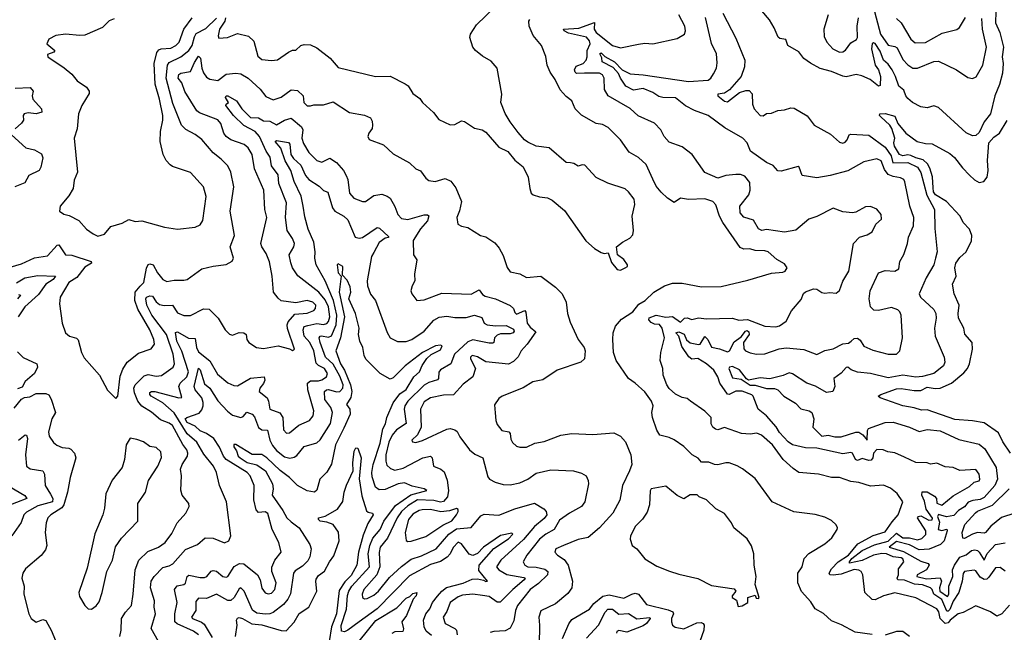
# Model space of a CAD drawing. Extents: x 1245432 to 1420865, y 606325 to 671314.
# Tile 304 of 382: x 1385103 to 1391170, y 637741 to 641514. Entities that reach past the tile are written whole.
import ezdxf

# ---------------------------------------------------------------- set-up
doc = ezdxf.new("R2010")
doc.units = 0

msp = doc.modelspace()

# ---------------------------------------------------------------- linework, layer by layer
at = {"layer": '0CON20XD'}
for points in [[(1386370.8, 641525), (1386367.3, 641505), (1386334.8, 641455.2), (1386325.5, 641415.5), (1386330.6, 641400.6), (1386384.5, 641404.5), (1386445, 641428.9), (1386512.7, 641412.7), (1386545, 641382.5), (1386570.4, 641290.4), (1386595, 641268.6), (1386655, 641262.5), (1386692.4, 641267.6), (1386758.8, 641315), (1386785, 641326), (1386803.6, 641326.4), (1386836.1, 641356.1), (1386855, 641362), (1386895, 641358.6), (1386935, 641340.6), (1387017, 641277), (1387065, 641220), (1387294.6, 641164.6), (1387386.4, 641166.4), (1387479.3, 641119.3), (1387496.5, 641106.5), (1387525, 641058.8), (1387569.4, 641029.4), (1387585, 641004), (1387652.5, 640942.5), (1387685, 640898.8), (1387755, 640866), (1387785, 640868.8), (1387825, 640890.8), (1387843.1, 640886.9), (1387905, 640845.8), (1387952.5, 640835), (1387975, 640822), (1388055, 640730), (1388111.7, 640701.7), (1388155, 640650), (1388205, 640607.5), (1388236.7, 640545), (1388246.4, 640473.6), (1388253.8, 640445), (1388267.5, 640435), (1388305, 640423.3), (1388355, 640417.5), (1388385, 640402.5), (1388459.7, 640339.7), (1388591.7, 640151.7), (1388645, 640104), (1388685, 640080), (1388705, 640073.3), (1388728.3, 640078.3), (1388749.3, 640019.3), (1388785, 639976), (1388805, 639972.5), (1388833.3, 639985), (1388847.5, 639995), (1388847.5, 640005), (1388826.4, 640036.4), (1388787.5, 640065), (1388780, 640115), (1388816.7, 640145), (1388861.7, 640168.3), (1388880.5, 640189.5), (1388885.3, 640215), (1388876.6, 640305), (1388893.8, 640375), (1388888.7, 640408.7), (1388855, 640454.2), (1388832.9, 640472.9), (1388727.2, 640507.2), (1388655, 640542.5), (1388585, 640617.5), (1388569.3, 640620.7), (1388545, 640611.2), (1388518.1, 640628.1), (1388497.3, 640632.7), (1388470, 640635), (1388365, 640726), (1388285.8, 640735.8), (1388235, 640760), (1388214.3, 640774.3), (1388175, 640818.8), (1388124.5, 640884.5), (1388095, 640937.5), (1388068, 641005), (1388073.8, 641055), (1388045, 641216.7), (1388008.3, 641258.3), (1387955, 641289.2), (1387910.8, 641325), (1387895.8, 641345), (1387875.8, 641405), (1387880, 641425), (1387917.6, 641482.4), (1388034, 641595)], [(1391118.1, 641565), (1391116.2, 641495), (1391141.5, 641435), (1391166, 641345), (1391156, 641285), (1391162.5, 641245), (1391158.2, 641185), (1391140.7, 641115), (1391112.4, 641045), (1391085.3, 640935), (1391046, 640885), (1391015, 640818.6), (1390995, 640800.6), (1390975, 640798.6), (1390935, 640818), (1390765, 640973.8), (1390735, 640983.3), (1390695, 640972), (1390655, 640977.5), (1390605, 641003.5), (1390575, 641029.2), (1390562.5, 641045), (1390550.6, 641080.6), (1390520, 641105), (1390499.5, 641165), (1390478.3, 641205), (1390455, 641239.6), (1390424.9, 641264.9), (1390405, 641321.4), (1390375, 641368), (1390365, 641372.7), (1390355, 641366), (1390351.8, 641335), (1390374.3, 641235), (1390394, 641205), (1390406.5, 641165), (1390405, 641110), (1390395, 641104.3), (1390344.5, 641145), (1390292.4, 641167.6), (1390256.4, 641176.4), (1390195, 641163), (1390175.6, 641165.6), (1390105, 641195.2), (1390035, 641213.3), (1389975, 641246), (1389934.5, 641275), (1389905, 641315.5), (1389835.2, 641355.2), (1389823.2, 641393.2), (1389787.6, 641397.6), (1389775.7, 641405.7), (1389752.1, 641465), (1389724.2, 641514.2), (1389628.9, 641625)], [(1390363, 641595), (1390407.1, 641425), (1390455, 641357.7), (1390495, 641350), (1390510.1, 641340.1), (1390545, 641269.5), (1390576.6, 641236.6), (1390606.7, 641216.7), (1390635, 641216.7), (1390735, 641256.7), (1390765, 641259.4), (1390876, 641206), (1390945, 641159.2), (1390975, 641152), (1390997.4, 641162.6), (1391037.5, 641235), (1391060, 641345), (1391035.7, 641455), (1391031, 641521)], [(1385685, 641520), (1385655, 641508.1), (1385613, 641467), (1385505, 641419.5), (1385473.4, 641416.6), (1385385, 641426.2), (1385325, 641417.8), (1385283.3, 641395), (1385270, 641365), (1385318.8, 641325), (1385313.3, 641315), (1385275, 641300), (1385276.7, 641285), (1385377.9, 641217.9), (1385425, 641178), (1385458.1, 641138.1), (1385515, 641098), (1385530.8, 641075), (1385531.2, 641058.8), (1385485, 640985.7), (1385464.5, 640935), (1385457, 640843), (1385439.4, 640785), (1385459.5, 640575), (1385438.9, 640525), (1385431.9, 640475), (1385405, 640428.8), (1385353.3, 640365), (1385347.5, 640335), (1385375, 640316.2), (1385407.6, 640307.6), (1385468.3, 640278.3), (1385513.8, 640225), (1385555, 640194.3), (1385585, 640181.9), (1385625, 640193.1), (1385665, 640240), (1385735, 640262), (1385775, 640283.3), (1385815, 640271.2), (1385855, 640276), (1385995.8, 640235.8), (1386075, 640224.4), (1386185, 640236), (1386215, 640251.2), (1386232.5, 640277.5), (1386252.7, 640425), (1386235.6, 640485), (1386155, 640573.1), (1386045, 640609.2), (1386029.6, 640619.6), (1386005, 640646.9), (1385986.9, 640685), (1385969.4, 640765), (1385970, 640825), (1385985.3, 640895), (1385985.3, 640925), (1385965.3, 641025), (1385937.5, 641117.5), (1385932.4, 641245), (1385948.7, 641311.3), (1385960.7, 641329.3), (1385975, 641335.8), (1386035, 641339.6), (1386065, 641355.5), (1386085.5, 641375), (1386114.8, 641455.2), (1386166.5, 641525)], [(1391201.9, 637908.1), (1391155, 637855.6), (1391125, 637840), (1391085, 637866.4), (1390995, 637904.2), (1390916.6, 637863.4), (1390885, 637854.4), (1390835.6, 637815), (1390825, 637798.6), (1390805, 637795.4), (1390775.7, 637825), (1390766.8, 637866.8), (1390755, 637886.4), (1390625, 637952.2), (1390495, 637983.3), (1390425, 637965.9), (1390375, 637940.7), (1390355, 637942.5), (1390311.4, 637985), (1390298.1, 638095), (1390287.5, 638115), (1390274.6, 638124.6), (1390245, 638126.8), (1390165, 638099.6), (1390115, 638092.3), (1390094, 638095), (1390090.5, 638105), (1390105, 638130.9), (1390145.8, 638174.2), (1390210, 638215), (1390267.1, 638285), (1390362.8, 638337.2), (1390435, 638359.2), (1390478.3, 638421.7), (1390515.4, 638464.6), (1390543.8, 638545), (1390510.8, 638595), (1390467.8, 638627.8), (1390425, 638647.5), (1390345, 638640), (1390273.3, 638663.3), (1390225, 638669.4), (1390155, 638694.3), (1390105, 638695.4), (1390024.5, 638714.5), (1389905, 638725.6), (1389869.1, 638749.1), (1389806.5, 638805), (1389741.5, 638895), (1389673.1, 638955), (1389645, 638967.2), (1389605, 638961.4), (1389551.2, 638965), (1389445, 639002.7), (1389405, 638988.9), (1389391.4, 638991.4), (1389374.8, 639004.8), (1389364.2, 639024.2), (1389364.5, 639065), (1389325, 639102.5), (1389237.1, 639165), (1389215, 639180), (1389185, 639186.2), (1389145, 639208.1), (1389105, 639241.8), (1389090, 639265), (1389068.6, 639325), (1389065.6, 639365), (1389050, 639415), (1389054.5, 639465), (1389075.5, 639555), (1389062.8, 639615), (1389045.9, 639635.9), (1389015, 639639.4), (1388995, 639649.6), (1388980.1, 639665), (1388981.7, 639678.3), (1389025, 639693.9), (1389085, 639681), (1389125, 639685.2), (1389175, 639651.2), (1389200, 639675), (1389215, 639678.8), (1389245, 639667.3), (1389285, 639677.5), (1389335, 639671.6), (1389495, 639675.4), (1389535, 639662.9), (1389587, 639667), (1389695, 639625.7), (1389762.7, 639622.7), (1389785, 639628), (1389825, 639657.5), (1389858.5, 639721.5), (1389918.9, 639791.1), (1389932.9, 639827.1), (1389945, 639838.5), (1389995, 639857.3), (1390015, 639854.5), (1390045, 639834.4), (1390065, 639828.9), (1390095, 639834.4), (1390135, 639830.8), (1390154.4, 639845.6), (1390175.4, 639904.6), (1390211.1, 639965), (1390240.8, 640135), (1390277.5, 640175), (1390325, 640188.8), (1390355, 640207.5), (1390377.5, 640255), (1390413.6, 640286.4), (1390411.4, 640315), (1390385, 640347.5), (1390345, 640364.3), (1390315, 640361.4), (1390255, 640329.4), (1390235, 640325.6), (1390175, 640330), (1390115, 640354.4), (1390015, 640302.3), (1389964.7, 640285.3), (1389885, 640216.9), (1389815, 640205.7), (1389705, 640221.1), (1389676.7, 640216.7), (1389655, 640225.8), (1389625, 640279.4), (1389565, 640298.5), (1389542.2, 640325), (1389540.5, 640365), (1389595.2, 640434.8), (1389604.1, 640465), (1389601.3, 640511.3), (1389570.9, 640550.9), (1389545, 640561.8), (1389515, 640561.8), (1389455, 640555.3), (1389405, 640537.9), (1389325, 640574), (1389247.5, 640685), (1389185, 640732), (1389105, 640760.8), (1389074.4, 640795), (1389052.9, 640835), (1389015, 640876), (1388915, 640921.5), (1388865, 640968.2), (1388728.9, 641045), (1388706.8, 641085), (1388703.8, 641155), (1388693.3, 641175), (1388675, 641185.3), (1388584, 641184), (1388535, 641182.5), (1388525, 641191.2), (1388522.7, 641205), (1388531.5, 641228.5), (1388575.5, 641245), (1388592.7, 641265), (1388600.4, 641285), (1388599.5, 641325), (1388618.3, 641365), (1388614.3, 641385), (1388595, 641405.7), (1388485, 641431.4), (1388458.4, 641445), (1388454.6, 641455), (1388548.3, 641461.7), (1388645, 641497.1), (1388643, 641455), (1388654.5, 641435), (1388755, 641355.4), (1388805, 641340.4), (1388915.5, 641364.5), (1388955, 641369.5), (1389005, 641365.6), (1389155, 641398), (1389200, 641425), (1389205.7, 641445), (1389201.4, 641475), (1389165.5, 641545)], [(1390335, 638799), (1390295, 638810.7), (1390265, 638799.5), (1390252.4, 638805), (1390235, 638843.8), (1390225, 638849.2), (1390175, 638840.2), (1390015, 638874.8), (1389945, 638876.3), (1389865, 638895.6), (1389838.9, 638915), (1389785, 638972.2), (1389765, 639005.5), (1389705.6, 639075), (1389653.8, 639115), (1389622.9, 639195), (1389615, 639202.9), (1389553.8, 639226.2), (1389515, 639225.5), (1389475, 639205.5), (1389465, 639206.7), (1389417.5, 639275), (1389404.6, 639315), (1389380.5, 639355), (1389334.5, 639395), (1389281.7, 639428.3), (1389245, 639423.9), (1389227, 639437), (1389182.3, 639502.3), (1389164, 639564), (1389146.4, 639585), (1389165, 639591.7), (1389197, 639577), (1389211.9, 639541.9), (1389235, 639523.2), (1389285, 639512.7), (1389295, 639515.6), (1389325, 639563), (1389343.2, 639545), (1389365, 639496.8), (1389415, 639487.5), (1389465, 639469.3), (1389475.9, 639474.1), (1389505, 639530), (1389549.1, 639560.9), (1389575, 639595.3), (1389585, 639599.3), (1389595, 639591.5), (1389597.2, 639575), (1389563.9, 639526.1), (1389565, 639487.1), (1389575, 639475.4), (1389605, 639461.8), (1389643.9, 639453.9), (1389694.6, 639455.4), (1389783.5, 639486.5), (1389825, 639492.4), (1389935, 639482), (1390015, 639452.5), (1390065, 639477.5), (1390115, 639486.9), (1390175, 639517.8), (1390209.1, 639520.9), (1390225.9, 639535), (1390245, 639550.3), (1390265, 639552), (1390280.9, 639540.9), (1390305, 639504), (1390359.7, 639479.7), (1390455, 639453.1), (1390505, 639454.4), (1390525.7, 639475), (1390541.8, 639555), (1390534.6, 639695), (1390526.8, 639715), (1390515, 639727.5), (1390475, 639741.5), (1390395, 639723.5), (1390365.7, 639725.7), (1390345.7, 639745.7), (1390337.5, 639795), (1390344.4, 639845), (1390394, 639955), (1390435, 639969.2), (1390495, 639965.6), (1390519.4, 639980.6), (1390527.1, 640025), (1390551.1, 640068.9), (1390574.2, 640135.8), (1390579.1, 640175), (1390610.4, 640245), (1390613.6, 640295), (1390587.3, 640365), (1390557.9, 640515), (1390550, 640530), (1390530.5, 640540.5), (1390485, 640548.2), (1390455, 640561.8), (1390431, 640591), (1390410.8, 640645), (1390385, 640657.3), (1390305, 640639.5), (1390205, 640583.5), (1390097.5, 640555), (1390015, 640540.6), (1389925, 640553.8), (1389906.7, 640605), (1389899.3, 640609.3), (1389795, 640582), (1389775, 640583.3), (1389745, 640616.7), (1389705, 640634.2), (1389606, 640705), (1389585.8, 640755), (1389558.1, 640785), (1389448.5, 640848.5), (1389345, 640924.4), (1389262, 640955), (1389205, 640984.5), (1389145, 641032.2), (1389065, 641034.5), (1389041, 641041), (1389005, 641066.6), (1388945, 641090.2), (1388885, 641080.9), (1388838.8, 641105), (1388805, 641153.2), (1388792.4, 641182.4), (1388759.2, 641219.2), (1388692.7, 641255), (1388689.9, 641279.9), (1388677.1, 641305), (1388685, 641310.5), (1388707.8, 641287.8), (1388768.9, 641255), (1388815, 641205.3), (1388865, 641180.2), (1388945, 641174.7), (1389223.9, 641133.9), (1389345, 641142.2), (1389362.2, 641155), (1389378.9, 641181.1), (1389396, 641215), (1389401.2, 641248.8), (1389397.1, 641305), (1389365, 641367.5), (1389328.6, 641528.6)], [(1389435.7, 641555), (1389515, 641400.8), (1389570.8, 641265), (1389568.9, 641225), (1389547.8, 641165), (1389477.1, 641082.9), (1389445, 641061), (1389404.3, 641055), (1389404.4, 641045), (1389445, 641012.9), (1389465, 641009.3), (1389538.9, 641065), (1389577.9, 641077.9), (1389597.8, 641077.8), (1389617, 641057), (1389617.5, 640995), (1389628, 640965), (1389665, 640924), (1389685, 640921.2), (1389704.1, 640935.9), (1389735, 640939.2), (1389775, 640955.8), (1389815, 640958.6), (1389855, 640970.6), (1389875, 640968.5), (1389955, 640921.4), (1389998, 640865), (1390099.5, 640809.5), (1390155, 640759.5), (1390175, 640754.6), (1390189.6, 640760.4), (1390202.5, 640775), (1390213.8, 640805), (1390225, 640810), (1390335, 640803.5), (1390435, 640730), (1390473.6, 640675), (1390482.6, 640632.6), (1390575, 640634.2), (1390635, 640606.5), (1390655, 640573.1), (1390692.5, 640432.5), (1390740.9, 640345), (1390742.1, 640227.9), (1390755.4, 640085), (1390746.7, 640045), (1390735.5, 640005), (1390687.8, 639925), (1390645.8, 639825), (1390654, 639805), (1390735, 639728.8), (1390748, 639705), (1390749.4, 639675), (1390739.1, 639615), (1390744.6, 639565), (1390800, 639435), (1390804.4, 639405), (1390795, 639382.9), (1390735.6, 639334.4), (1390665, 639315.7), (1390625, 639311.5), (1390544.4, 639325.6), (1390455, 639307.5), (1390345, 639335.7), (1390265, 639343.2), (1390227.2, 639357.3), (1390205, 639373.1), (1390195, 639372.2), (1390165, 639336.9), (1390120, 639305), (1390125.7, 639255), (1390113.8, 639225), (1390075, 639218.2), (1390006, 639256)], [(1390084.2, 641545), (1390057.9, 641455), (1390060.5, 641410.5), (1390075.7, 641375), (1390112.5, 641335), (1390155, 641314.3), (1390175, 641315.8), (1390192.4, 641327.6), (1390225, 641372.5), (1390258.5, 641391.5), (1390266.4, 641405), (1390264.2, 641475), (1390272.3, 641525)], [(1390505, 641520.8), (1390535.5, 641495), (1390595, 641393.5), (1390621.2, 641371.2), (1390685, 641374.7), (1390788, 641432), (1390876.9, 641453.1), (1390893.1, 641466.9), (1390931.3, 641528.7)], [(1385045, 639990.8), (1385115, 640009.7), (1385195, 640046.9), (1385275, 640059.6), (1385335, 640124.5), (1385345, 640127.5), (1385385, 640066.2), (1385425, 640063.4), (1385542.5, 640025), (1385545.7, 640015), (1385505, 639989.2), (1385454.4, 639925.6), (1385405, 639895.6), (1385352.2, 639805), (1385349.2, 639765), (1385364.3, 639644.3), (1385386.2, 639585), (1385410, 639565), (1385452.5, 639552.5), (1385463, 639543), (1385484.2, 639465), (1385501.3, 639431.3), (1385594, 639325), (1385645, 639233.3), (1385695, 639180), (1385708, 639195), (1385721.3, 639318.7), (1385737.8, 639362.2), (1385764.4, 639405), (1385835, 639460), (1385913.2, 639486.8), (1385934, 639515), (1385930, 639545), (1385905.2, 639605), (1385831.3, 639731.3), (1385811.7, 639785), (1385815.2, 639835), (1385845, 639872.8), (1385867.2, 639895), (1385885.2, 639984.8), (1385895, 640006), (1385905, 640011.4), (1385925, 640003.5), (1385952.5, 639955), (1385985, 639914.5), (1386009.3, 639900.7), (1386055, 639910.9), (1386115, 639908.9), (1386135, 639914.4), (1386225, 639980), (1386295, 639996.7), (1386375, 640005.8), (1386412.2, 640027.8), (1386421.1, 640045), (1386400, 640115), (1386426.2, 640185), (1386400.4, 640335), (1386421.8, 640485), (1386404.6, 640574.6), (1386384.6, 640614.6), (1386345.2, 640655.2), (1386294.7, 640694.8), (1386225, 640775.6), (1386185, 640806.9), (1386127.6, 640837.6), (1386099.6, 640865), (1386047.1, 640997.1), (1386004.8, 641155), (1386013.8, 641235), (1386025, 641250.5), (1386095.1, 641284.9), (1386145.3, 641324.7), (1386166.1, 641355), (1386180.4, 641409.6), (1386191.2, 641428.8), (1386249.9, 641460.1), (1386315, 641523.6)], [(1390356.8, 637726.8), (1390251.2, 637741.2), (1390167.5, 637787.5), (1390105, 637810.6), (1390056.9, 637856.9), (1390004.2, 637885), (1389978.3, 637928.3), (1389921.2, 637991.2), (1389897.8, 638045), (1389898, 638105), (1389924, 638145), (1389936.7, 638195), (1389965, 638226.2), (1390064.4, 638285.6), (1390107.6, 638322.4), (1390140, 638375), (1390142.5, 638385), (1390135, 638402.5), (1390105, 638430), (1390065, 638449.2), (1390005, 638466.7), (1389873.6, 638483.6), (1389740, 638545), (1389635, 638688.6), (1389556.8, 638746.8), (1389525, 638766.9), (1389475, 638784.5), (1389455, 638785.5), (1389405, 638772.9), (1389385, 638774.6), (1389349.2, 638789.2), (1389305, 638787.9), (1389283.7, 638813.6), (1389246.7, 638835), (1389195.6, 638885), (1389135, 638926.2), (1389105, 638941.1), (1389048, 638955), (1389029.4, 638985), (1389003.3, 639063.3), (1388999.1, 639095), (1389006.5, 639135), (1388996.7, 639165), (1388955, 639221.4), (1388896.2, 639276.2), (1388854.5, 639304.5), (1388777.5, 639415), (1388761.2, 639465), (1388757.5, 639545), (1388760.8, 639585), (1388774.3, 639625.7), (1388810.9, 639669.1), (1388882, 639715), (1388918.8, 639761.2), (1388958, 639785), (1389010, 639835), (1389075.4, 639874.6), (1389125, 639891.1), (1389185, 639891.9), (1389305, 639868.1), (1389425, 639871.2), (1389590.7, 639909.3), (1389735, 639954), (1389805, 639958.6), (1389820, 639965), (1389832, 639985), (1389815, 640011.2), (1389767.8, 640037.8), (1389714.2, 640085), (1389695, 640091.1), (1389635, 640092), (1389602.1, 640102.1), (1389565, 640100.9), (1389542, 640112), (1389435.8, 640265), (1389414.7, 640305), (1389393.1, 640373.1), (1389373.8, 640393.8), (1389325, 640410.4), (1389225, 640406.9), (1389175.5, 640414.5), (1389135, 640388), (1389095, 640414.2), (1389055, 640451.4), (1389025, 640489.4), (1389005, 640532.5), (1388962.9, 640622.9), (1388916.3, 640666.4), (1388858.7, 640698.7), (1388804.4, 640775), (1388729.5, 640849.5), (1388695, 640868.9), (1388655, 640875.7), (1388565, 640925.6), (1388525.7, 640965), (1388505, 641013.8), (1388470.3, 641040.3), (1388433.3, 641083.3), (1388403.3, 641145), (1388371.6, 641191.6), (1388353.3, 641235), (1388345, 641287.5), (1388317.5, 641355), (1388266.4, 641416.4), (1388241.4, 641475), (1388240, 641505), (1388245.7, 641515)], [(1385720, 637715), (1385727.8, 637755), (1385729.4, 637825), (1385754.1, 637865.9), (1385791.8, 637905), (1385802.2, 637975), (1385815.4, 638125), (1385837.9, 638185), (1385892.3, 638237.7), (1385957.5, 638265), (1385999.5, 638295), (1386041.2, 638348.8), (1386074.1, 638415.9), (1386126.5, 638475), (1386146.5, 638515), (1386144.4, 638535), (1386104.4, 638585), (1386095.5, 638615.5), (1386100.6, 638705), (1386093.3, 638745), (1386104.6, 638775), (1386136.1, 638825), (1386139.3, 638845), (1386133.9, 638865), (1386107.4, 638897.4), (1386045, 639014.3), (1386025, 639028.9), (1385969.9, 639049.9), (1385916.2, 639096.2), (1385855, 639132.9), (1385830.5, 639165), (1385810.8, 639215), (1385805.9, 639245), (1385814.4, 639265.6), (1385869.2, 639320.8), (1385895, 639328.8), (1385945, 639318), (1385977.8, 639322.2), (1386048.1, 639375), (1386056, 639395), (1386048.7, 639455), (1386008.3, 639575), (1385918.1, 639695), (1385886.5, 639755), (1385880.5, 639795), (1385885.3, 639805), (1385905, 639814.4), (1385921, 639811), (1385945, 639776.4), (1385965, 639760), (1385994.3, 639754.3), (1386045, 639756.8), (1386075, 639708.5), (1386115, 639691.5), (1386155, 639692.5), (1386235, 639733.1), (1386271.3, 639731.3), (1386326, 639675), (1386369.2, 639605), (1386395, 639578), (1386415, 639571.2), (1386455, 639588), (1386485, 639586.2), (1386498.8, 639575), (1386502, 639545), (1386516, 639525), (1386562.5, 639495), (1386605, 639488.6), (1386695, 639504.4), (1386765, 639487.5), (1386785, 639477.5), (1386796.1, 639483.9), (1386752.9, 639612.9), (1386750.7, 639635), (1386757.3, 639652.7), (1386798.8, 639701.2), (1386875, 639707.2), (1386916.2, 639723.8), (1386926.4, 639735), (1386927.5, 639755), (1386908.9, 639775), (1386875, 639785.3), (1386805, 639770), (1386715, 639783.6), (1386695, 639798.6), (1386666.7, 639835), (1386658.8, 639935), (1386642.7, 640022.7), (1386621.9, 640075), (1386594.3, 640115), (1386588.1, 640135), (1386625.4, 640295), (1386614.5, 640345), (1386607.8, 640465), (1386550.4, 640595), (1386535.6, 640685), (1386511.4, 640725), (1386485.5, 640745), (1386404.2, 640775), (1386375.6, 640795), (1386361.5, 640815), (1386341.5, 640875), (1386325, 640897.5), (1386210.2, 640940.2), (1386195, 640952.3), (1386121.6, 641071.6), (1386101.6, 641125), (1386079.4, 641155), (1386082.8, 641177.2), (1386095, 641184.7), (1386155, 641194.6), (1386179.4, 641250.6), (1386205, 641289.2), (1386216.9, 641276.9), (1386224.4, 641215), (1386236, 641186), (1386255, 641160.8), (1386275, 641148), (1386325, 641139.1), (1386375, 641178.9), (1386435, 641185.7), (1386465, 641181.4), (1386511.4, 641155), (1386585, 641086.7), (1386620.7, 641040.7), (1386665, 641020.3), (1386715, 641037.3), (1386775, 641083.2), (1386815, 641078.2), (1386850, 641045), (1386854.4, 641005), (1386875, 640984.6), (1386895, 640983.5), (1386915, 640990.6), (1386975, 640989.4), (1387035, 641007.8), (1387135, 640941.9), (1387227.1, 640927.1), (1387265, 640910), (1387275, 640890), (1387277.1, 640865), (1387274, 640845), (1387253.8, 640815), (1387248.8, 640795), (1387256.1, 640776.1), (1387345, 640744.2), (1387405, 640688.8), (1387505, 640632.5), (1387545, 640596), (1387572.4, 640582.4), (1387605, 640538), (1387625, 640522.9), (1387663.2, 640516.8), (1387725, 640537.1), (1387760.4, 640520.4), (1387789.5, 640479.5), (1387824.6, 640395), (1387813.5, 640336.5), (1387797.5, 640295), (1387803.3, 640255), (1387825, 640242), (1387865, 640234), (1387942.5, 640185), (1387975, 640176.2), (1388030.4, 640140.4), (1388057.8, 640107.8), (1388082.6, 640062.6), (1388107, 639987), (1388125, 639962), (1388185, 639948.9), (1388225, 639925.7), (1388315, 639934.4), (1388405, 639867.5), (1388446.4, 639826.4), (1388470.6, 639775), (1388479.1, 639705), (1388495, 639651.2), (1388543.7, 639543.7), (1388581.9, 639495), (1388588.2, 639475), (1388583.8, 639425), (1388561.2, 639405), (1388415, 639355.6), (1388326.7, 639295), (1388265, 639284.2), (1388205, 639245.8), (1388075, 639196.2), (1388055, 639180), (1388028.3, 639141.7), (1388032.3, 639092.3), (1388036, 639045), (1388045, 639020), (1388074.5, 638984.5), (1388117.1, 638975), (1388125.5, 638965), (1388129.5, 638929.5), (1388139.3, 638909.3), (1388165, 638887.1), (1388185, 638880.6), (1388225, 638881.9), (1388276.7, 638905), (1388335, 638916.7), (1388436.7, 638955), (1388505, 638966.2), (1388635, 638959.1), (1388765, 638970.5), (1388805, 638950), (1388836, 638915), (1388869.4, 638835), (1388874.5, 638775), (1388861.5, 638735), (1388818.2, 638645), (1388800.4, 638555), (1388758.2, 638475), (1388675.3, 638384.7), (1388605, 638325.6), (1388545, 638312.5), (1388454.7, 638275.3), (1388405.8, 638255), (1388400, 638235), (1388416, 638215), (1388458.7, 638188.7), (1388482.1, 638155), (1388508.9, 638055), (1388505.7, 638015), (1388479.7, 637980.3), (1388403.6, 637916.4), (1388315, 637873.3), (1388302, 637835), (1388306.9, 637785), (1388303, 637663)], [(1385075, 641091.8), (1385166.9, 641096.9), (1385185.6, 641075), (1385180, 641045), (1385185, 641024.4), (1385237.8, 640965), (1385240, 640945), (1385205, 640933.8), (1385155, 640940), (1385130, 640935), (1385123.8, 640925), (1385126, 640895), (1385115, 640876.2), (1385075, 640841.2)], [(1385958, 637685), (1385913.5, 637765), (1385939.6, 637855), (1385931.5, 637895), (1385933.1, 637935), (1385908.1, 638015), (1385913.7, 638055), (1385930.9, 638085), (1385985, 638140.4), (1386025, 638150.8), (1386046.6, 638163.4), (1386125, 638250.4), (1386198.6, 638281.4), (1386245, 638322.5), (1386295, 638320), (1386365, 638291.4), (1386392.5, 638305), (1386403.1, 638335), (1386377.5, 638545), (1386333.3, 638645), (1386315.5, 638725), (1386297.7, 638765), (1386238.3, 638838.3), (1386195, 638911.7), (1386134.2, 638964.2), (1386055, 639092.5), (1385985, 639154.8), (1385912.2, 639195), (1385904.7, 639205), (1385905, 639218.6), (1385915.4, 639224.6), (1385935, 639224.1), (1386084.4, 639185.6), (1386102, 639188), (1386084.3, 639255.7), (1386092.8, 639275), (1386133.5, 639315), (1386142.7, 639345), (1386102.8, 639472.8), (1386071, 639535), (1386063.3, 639586.8), (1386075, 639592.1), (1386142.9, 639552.9), (1386185, 639550), (1386193.4, 639495), (1386205, 639468.9), (1386273.8, 639413.8), (1386321.9, 639331.9), (1386385, 639276.7), (1386422, 639262), (1386445, 639260), (1386524.3, 639305.7), (1386610, 639315), (1386614.4, 639294.4), (1386605.9, 639274.1), (1386582.1, 639245), (1386578.1, 639225), (1386627.5, 639185), (1386636.7, 639165), (1386644.7, 639114.7), (1386705, 639092.8), (1386724.7, 639065), (1386727.8, 638987.8), (1386748, 638968), (1386765, 638969.5), (1386824.1, 639015.9), (1386889.4, 639045), (1386910.5, 639075), (1386914.6, 639105), (1386878.3, 639235), (1386877.1, 639275), (1386895, 639290.2), (1386945, 639289.6), (1386965, 639295.3), (1386993.2, 639315), (1386998.8, 639335), (1386982, 639365), (1386944.3, 639384.3), (1386929.1, 639399.1), (1386915.2, 639475), (1386891.6, 639525), (1386855.7, 639565), (1386848.8, 639605), (1386855.6, 639624.4), (1386878.4, 639631.6), (1386935, 639642.4), (1386975, 639637.4), (1386995, 639643.1), (1387005, 639655.4), (1387013.7, 639685), (1387006.8, 639745), (1386985, 639788.1), (1386946.6, 639836.6), (1386817.5, 639937.5), (1386784, 639985), (1386773, 640017), (1386763.7, 640066.4), (1386793.1, 640115), (1386795.4, 640135), (1386785, 640166.7), (1386751.9, 640215), (1386740.7, 640295), (1386746.7, 640386.7), (1386700, 640505), (1386695, 640559.2), (1386655.4, 640615), (1386647, 640667), (1386621.8, 640705), (1386581.3, 640795), (1386553.5, 640825), (1386485, 640863.4), (1386419.7, 640925), (1386374, 640985), (1386376, 640995), (1386390, 641005), (1386371.8, 641035), (1386375.6, 641044.4), (1386385, 641045.7), (1386439.6, 641015), (1386471.5, 640965), (1386525, 640912.3), (1386575, 640909.6), (1386605, 640891.2), (1386645, 640889.7), (1386685, 640866.5), (1386735, 640895.3), (1386775, 640907.3), (1386838.7, 640855), (1386848.2, 640835), (1386841.7, 640785), (1386852.4, 640752.4), (1386885, 640696.9), (1386935, 640647.1), (1386965, 640636.9), (1387015, 640662.2), (1387055, 640635.4), (1387097.5, 640585), (1387114.7, 640555), (1387125, 640530), (1387136.2, 640446.2), (1387161.4, 640415), (1387215, 640395.5), (1387234.5, 640395.5), (1387285, 640430.6), (1387335, 640438.8), (1387368.1, 640428.1), (1387385, 640415.7), (1387414.7, 640364.7), (1387433.3, 640315), (1387455, 640289.5), (1387495, 640284.1), (1387595, 640311.5), (1387615, 640313.3), (1387625, 640306), (1387616.5, 640275), (1387573.5, 640226.5), (1387527.8, 640155), (1387528.8, 640065), (1387550.8, 640035), (1387536.7, 639946.7), (1387537.5, 639905), (1387521.2, 639875), (1387514.2, 639844.2), (1387518.8, 639825), (1387550, 639785), (1387595, 639788.1), (1387705, 639830.5), (1387885, 639824.6), (1387935, 639849.4), (1387955, 639820.8), (1387970.5, 639810.5), (1388035, 639794), (1388125, 639754.6), (1388146, 639736), (1388155, 639710), (1388165, 639700.9), (1388215, 639722.9), (1388222.7, 639712.7), (1388230.4, 639645), (1388249.5, 639619.5), (1388282.5, 639592.5), (1388229.4, 639515), (1388192.2, 639475), (1388175, 639438), (1388145, 639408.2), (1388115, 639391.9), (1387975, 639406.4), (1387925, 639437.7), (1387892, 639445), (1387880, 639435), (1387880, 639425), (1387911.1, 639365), (1387896.2, 639313.8)], [(1391207.3, 638845), (1391160.8, 638915), (1391135, 638968.9), (1391045, 639031.8), (1390975, 639044.1), (1390865, 639050.8), (1390695, 639110.2), (1390659.5, 639109.5), (1390615, 639123.9), (1390543.8, 639135), (1390405.9, 639185.9), (1390393.3, 639195), (1390410, 639205), (1390505, 639240.2), (1390535, 639242.5), (1390615, 639229.6), (1390655, 639230.4), (1390695, 639251.2), (1390743.6, 639243.6), (1390774.4, 639245.6), (1390844.4, 639275.6), (1390921.3, 639338.7), (1390944, 639366), (1390955.7, 639394.3), (1390973.8, 639485), (1390971.8, 639525), (1390927.5, 639577.4), (1390920, 639615), (1390887.7, 639675), (1390884.9, 639705), (1390892.3, 639755), (1390860.8, 639825), (1390851.2, 639885), (1390874.3, 639935), (1390864.9, 639984.9), (1390872.4, 640015), (1390895, 640048.8), (1390934.7, 640085), (1390968.7, 640151.3), (1390970, 640185), (1390954.7, 640225), (1390916.9, 640265), (1390898.7, 640305), (1390813.8, 640393.8), (1390745.3, 640435), (1390733.2, 640455), (1390730.8, 640479.2), (1390726.6, 640546.6), (1390710.8, 640600.8), (1390696.2, 640626.1), (1390670.6, 640650.6), (1390625, 640662.9), (1390595, 640678.4), (1390575, 640681.7), (1390545, 640675.8), (1390524.2, 640685), (1390493.1, 640735), (1390490, 640755), (1390495.8, 640785), (1390477.5, 640845), (1390464.2, 640865), (1390408.6, 640915), (1390400.8, 640925), (1390402.5, 640935), (1390435, 640935.6), (1390495, 640919.1), (1390514.7, 640875), (1390564.3, 640815), (1390634, 640765), (1390685, 640750.8), (1390725, 640750.7), (1390835, 640690), (1390863.8, 640665), (1390911.9, 640601.9), (1390956.2, 640556.2), (1390987.3, 640527.3), (1391015, 640512.1), (1391043.1, 640516.9), (1391063.8, 640545), (1391071.2, 640585), (1391066.6, 640646.6), (1391070.6, 640699.4), (1391075, 640755.4), (1391105, 640790.5), (1391140.6, 640815), (1391187.4, 640892.6)], [(1385030, 640825), (1385141.2, 640725), (1385195, 640713.2), (1385238.4, 640688.4), (1385246.2, 640663.8), (1385232.7, 640605), (1385222.2, 640585), (1385159.4, 640555), (1385135, 640510), (1385072.5, 640485)], [(1386204.5, 637724.5), (1386175, 637747), (1386073, 637793), (1386058.1, 637805), (1386058.1, 637855), (1386072.8, 637925), (1386057.5, 638005), (1386072.9, 638027.1), (1386114.7, 638035.3), (1386125, 638043.3), (1386135.8, 638084.2), (1386145, 638092.9), (1386215, 638078), (1386241.9, 638078.1), (1386256.7, 638085), (1386282.7, 638117.3), (1386295, 638121.8), (1386316.6, 638116.6), (1386355, 638085.5), (1386375, 638079.5), (1386385.4, 638085), (1386423.9, 638146.1), (1386456.7, 638165), (1386485, 638162.5), (1386568.9, 638095), (1386585.5, 638065), (1386595, 638012), (1386614.7, 637984.7), (1386635, 637977.5), (1386655, 637982.5), (1386674.7, 638005.3), (1386683.2, 638045), (1386657.3, 638115), (1386657, 638143), (1386674.7, 638185.3), (1386714, 638235), (1386700.6, 638295), (1386659.4, 638375), (1386632.2, 638472.2), (1386615, 638481.9), (1386575, 638478.6), (1386560, 638495), (1386546, 638556), (1386548.2, 638645), (1386523.1, 638705), (1386504.5, 638725), (1386375.2, 638805), (1386359.8, 638825), (1386335, 638881.8), (1386298.8, 638935), (1386255, 638964.7), (1386215, 638981.8), (1386185, 639011.6), (1386135, 639034), (1386123.6, 639055), (1386132.5, 639065), (1386209.6, 639090.4), (1386225, 639110.6), (1386233, 639135), (1386234.3, 639155.7), (1386226, 639185), (1386184.5, 639234.5), (1386177.9, 639255), (1386205, 639368.8), (1386215, 639357.8), (1386241.4, 639271.4), (1386273.7, 639243.7), (1386325, 639166.6), (1386382.6, 639102.6), (1386415, 639078.2), (1386465, 639064.5), (1386480.4, 639069.6), (1386503.6, 639096.4), (1386536.4, 639085), (1386549.1, 639069.1), (1386575, 639003.3), (1386595, 638988.9), (1386629.5, 638985), (1386644.8, 638925), (1386660.9, 638890.9), (1386685, 638860.5), (1386735, 638821.8), (1386766.7, 638813.3), (1386795, 638819.1), (1386810.8, 638829.2), (1386855, 638885.6), (1386935, 638907.7), (1386954, 638926), (1387018, 639028), (1387031.4, 639095), (1387021, 639125), (1386984, 639175), (1386981.2, 639225), (1386993.3, 639235), (1387005, 639235.5), (1387055, 639222.6), (1387075, 639224.8), (1387094.2, 639245), (1387095.4, 639265), (1387075, 639317.7), (1387035, 639392.2), (1386986.4, 639436.4), (1386953.6, 639525), (1386948.4, 639555), (1386954.8, 639565.2), (1386963.3, 639566.7), (1387005, 639557.8), (1387025, 639566.2), (1387053.1, 639635), (1387057.7, 639695), (1387036.7, 639785), (1386985, 639905.6), (1386930, 640005), (1386920.8, 640045), (1386924.6, 640085), (1386916.1, 640145), (1386879.7, 640225), (1386859.4, 640299.4), (1386850.7, 640365), (1386836.5, 640426.5), (1386795, 640518.1), (1386773.3, 640585), (1386738, 640645), (1386713.1, 640723.1), (1386678.1, 640765), (1386685, 640770), (1386758.9, 640758.9), (1386767.7, 640747.7), (1386774.8, 640684.8), (1386790.3, 640660.3), (1386835, 640617.5), (1386863.6, 640555), (1386885, 640530.7), (1386949.3, 640489.3), (1386975, 640461.8), (1387001.2, 640451.2), (1387030.8, 640355), (1387045.9, 640335.9), (1387100.8, 640305), (1387125, 640282), (1387170.8, 640175), (1387195, 640168.5), (1387215, 640173.5), (1387305, 640234.3), (1387320.1, 640230.1), (1387375, 640179.2), (1387375, 640172.5), (1387355, 640169.2), (1387318.1, 640141.9), (1387285, 640079.5), (1387270, 640055), (1387243.8, 639905), (1387245.4, 639875.4), (1387265, 639824), (1387296.4, 639785), (1387366.8, 639586.8), (1387386.2, 639555), (1387431.3, 639531.3), (1387485, 639532.3), (1387518.6, 639545), (1387595, 639595.4), (1387655, 639662.5), (1387687.8, 639682.2), (1387735, 639688.2), (1387785, 639680.9), (1387855, 639680.6), (1387905.8, 639694.2), (1387950.8, 639680.8), (1387965.3, 639645.3), (1387984.3, 639635), (1388035, 639629.2), (1388101.3, 639631.3), (1388145, 639607.6), (1388150.4, 639595), (1388144, 639585), (1388125, 639578.4), (1388065, 639578.5), (1388045, 639570.6), (1388029.5, 639555), (1388025, 639526), (1388017.9, 639522.1), (1387995, 639521.2), (1387935.2, 639534.8), (1387895, 639541.4), (1387865, 639530), (1387783, 639455), (1387760, 639395), (1387695, 639357.1), (1387686, 639344), (1387683.8, 639305), (1387677.1, 639295), (1387625, 639280), (1387595, 639263.3), (1387493.9, 639165), (1387475.7, 639135), (1387472.4, 639115), (1387483.8, 639026.2), (1387425, 638987.4), (1387397.7, 638955), (1387378.4, 638911.6), (1387360, 638835), (1387358.8, 638795), (1387365, 638771.1), (1387388.9, 638748.9), (1387415, 638739.8), (1387465, 638751.2), (1387586.4, 638816.4), (1387635.4, 638825.4), (1387644.3, 638815), (1387652.9, 638765), (1387698, 638745), (1387718.3, 638728.3), (1387738, 638678), (1387744.8, 638615.2), (1387739, 638575), (1387715, 638546.2), (1387695, 638542.1), (1387655, 638551.9), (1387555, 638556.3), (1387495, 638520.8), (1387455.5, 638485), (1387428.5, 638445), (1387369.4, 638320.6), (1387324.3, 638265), (1387318.1, 638231.9), (1387323.2, 638145), (1387304.3, 638095.7), (1387223.1, 638005), (1387213.1, 637975), (1387215.6, 637955.6), (1387227.1, 637947.1), (1387245, 637948.5), (1387285, 637968.9), (1387313.2, 637995), (1387381, 638079), (1387455, 638146.7), (1387515, 638191.4), (1387578.4, 638211.6), (1387668.5, 638255), (1387747.1, 638345), (1387795, 638379.1), (1387885, 638385.4), (1387945, 638457.5), (1387965, 638468.6), (1388055, 638461.9), (1388155, 638500.4), (1388275, 638536.5), (1388332, 638502), (1388346.1, 638485), (1388350.3, 638465), (1388335, 638441), (1388275, 638393.3), (1388207.1, 638312.9), (1388067.1, 638185), (1388041.8, 638145), (1388054.6, 638125), (1388105, 638097), (1388208.7, 638078.7), (1388216.7, 638075), (1388211.5, 638065), (1388141.5, 638005), (1388064.5, 637925.5), (1388045, 637926.6), (1387995, 637961.1), (1387955, 637968.4)], [(1387640.8, 637720.8), (1387607.7, 637747.7), (1387596.2, 637775), (1387590.7, 637815), (1387605, 637854.4), (1387630.8, 637885), (1387646.4, 637923.6), (1387676.5, 637963.5), (1387703.5, 637995), (1387732.7, 638017.3), (1387835, 638043.8), (1387891.4, 638068.6), (1387925, 638070.7), (1387961.1, 638061.1), (1387975, 638052.9), (1387985.8, 638055), (1387932.1, 638122.1), (1387934.8, 638155), (1388025, 638256.8), (1388115, 638316.1), (1388141.9, 638345), (1388135, 638350.5), (1388065, 638338.1), (1387960.8, 638265), (1387925, 638226.8), (1387895, 638214.2), (1387871.8, 638221.8), (1387824.4, 638285), (1387805, 638296.2), (1387775, 638262.9), (1387755.2, 638224.8), (1387736.4, 638203.6), (1387695, 638176.5), (1387635, 638158.1), (1387505, 638088.8), (1387305.8, 637885), (1387195, 637804.7), (1387125, 637753.1), (1387104.4, 637744.4), (1387085, 637748.8), (1387083.1, 637783.1), (1387117.4, 637882.6), (1387123.4, 637966.6), (1387131.4, 637995), (1387150.6, 638025), (1387259, 638145), (1387250, 638225), (1387260.3, 638275), (1387278.4, 638321.6), (1387324, 638375), (1387346.3, 638425), (1387418.3, 638521.7), (1387512.6, 638587.4), (1387612, 638615), (1387596, 638625), (1387521.9, 638641.9), (1387475, 638660.6), (1387435, 638654.5), (1387355, 638619.8), (1387318.2, 638618.2), (1387295, 638635.7), (1387275, 638698.8), (1387273, 638725), (1387281.7, 638775), (1387325.1, 638905), (1387341, 638995), (1387356.2, 639025), (1387364.6, 639065), (1387404.8, 639155), (1387445, 639209.8), (1387485, 639235.9), (1387531.2, 639315), (1387565.7, 639345), (1387582.5, 639385), (1387612.4, 639427.6), (1387638.8, 639451.2), (1387695, 639481.3), (1387707.1, 639505), (1387695, 639509.1), (1387665.3, 639504.7), (1387585.2, 639464.8), (1387477.8, 639382.2), (1387405, 639307.9), (1387385, 639300), (1387324.4, 639335), (1387235, 639422.9), (1387225.4, 639445), (1387217.5, 639495), (1387198.3, 639535), (1387190.5, 639575), (1387194.8, 639615), (1387173, 639705), (1387131.3, 639795), (1387142.5, 639835), (1387139.8, 639869.8), (1387120.9, 639910.9), (1387091.2, 639941.2), (1387094.5, 639995), (1387065, 640010), (1387059.2, 640005), (1387065.5, 639955.5), (1387084.2, 639934.2), (1387072.1, 639835), (1387105.2, 639685), (1387078.8, 639555), (1387051.7, 639475), (1387079.5, 639395), (1387104.4, 639355), (1387142.4, 639265), (1387149.8, 639225), (1387143.8, 639186.2), (1387116.5, 639145), (1387137.5, 639115), (1387139.3, 639085), (1387101.2, 638998.8), (1387049.5, 638895), (1387025, 638775.8), (1386995, 638727.5), (1386951.9, 638685), (1386933.1, 638616.9), (1386920, 638605), (1386875, 638611.5), (1386815, 638644.1), (1386764.8, 638694.8), (1386708.2, 638738.2), (1386625, 638815.8), (1386595, 638835.4), (1386535, 638836.9), (1386435, 638898.2), (1386421.8, 638898.2), (1386422.9, 638882.9), (1386439.1, 638859.1), (1386450, 638825), (1386461.4, 638815), (1386505, 638787.8), (1386565, 638773.2), (1386618, 638735), (1386660.9, 638655), (1386664, 638625), (1386657.9, 638585), (1386725, 638490.6), (1386748.2, 638445), (1386775, 638420.8), (1386825.8, 638385), (1386891.7, 638281.7), (1386898.4, 638255), (1386890.5, 638205), (1386878.4, 638181.6), (1386845, 638148.2), (1386800.5, 638119.5), (1386790, 638105), (1386771.2, 637978.8), (1386755.8, 637944.2), (1386728.7, 637911.3), (1386665, 637863.3), (1386645, 637853.9), (1386618.1, 637851.9), (1386565, 637859), (1386536.8, 637876.8), (1386486.3, 637995), (1386465, 638013.8), (1386455, 638008.8), (1386423.8, 637955), (1386405, 637936.8), (1386385, 637937.3), (1386315, 637975.9), (1386255, 637949.3), (1386205, 637950.9), (1386189.3, 637930.7), (1386188.8, 637875), (1386161.3, 637835), (1386167.1, 637825), (1386222.8, 637802.8), (1386240, 637790), (1386289.1, 637709.1)], [(1385083.8, 639893.8), (1385135, 639923.6), (1385215, 639939.3), (1385324, 639935), (1385309.2, 639915), (1385264.9, 639885.1), (1385218.4, 639821.6), (1385134.7, 639745), (1385093.8, 639685)], [(1385095, 639821.6), (1385108.2, 639818.2), (1385090, 639795)], [(1385089.4, 639469.4), (1385125, 639433.8), (1385208.1, 639395), (1385212.7, 639375), (1385194.2, 639335.8), (1385136.2, 639285), (1385119.1, 639250.9), (1385088.8, 639241.2)], [(1390006, 639256), (1389952.5, 639275), (1389865, 639333.1), (1389845, 639340), (1389807.5, 639322.5), (1389725, 639303), (1389665, 639307.3), (1389594.6, 639294.6), (1389581.6, 639301.6), (1389538, 639358), (1389495, 639378.8), (1389475.8, 639375), (1389472.5, 639365), (1389495, 639308.6), (1389549.2, 639299.2), (1389605, 639262.9), (1389635, 639263.3), (1389705, 639243), (1389755, 639242), (1389775, 639234.5), (1389811.4, 639195), (1389882.9, 639152.9), (1389916.4, 639116.4), (1389968, 639105), (1389984.5, 639095), (1389996.4, 639055), (1389989.4, 639005), (1390045, 638948.4), (1390085, 638955.3), (1390125, 638944.7), (1390165, 638945.5), (1390255, 638973.5), (1390273.4, 638973.4), (1390297.6, 638957.6), (1390325, 638924.2), (1390326.9, 638983.1), (1390333.6, 638996.4), (1390435, 639032.9), (1390484.3, 639034.3), (1390585, 639005.4), (1390645, 638978.6), (1390695, 638990), (1390775, 638982), (1390889.1, 638929.1), (1391015, 638900), (1391050.7, 638870.7), (1391119.7, 638755), (1391128.6, 638685), (1391111.9, 638645), (1391045, 638571.3), (1391021, 638559), (1390976.9, 638553.1), (1390948.1, 638541.9), (1390925, 638514.7), (1390888.4, 638491.6), (1390859.9, 638460.1), (1390813.1, 638453.1), (1390763.9, 638466.1), (1390758.8, 638455), (1390771.3, 638418.7), (1390761.8, 638375), (1390785, 638368.1), (1390815, 638375.4), (1390818.8, 638365), (1390799.7, 638305), (1390777.5, 638282.5), (1390706.2, 638253.8), (1390645, 638248.9), (1390585, 638278.9), (1390505, 638301.1), (1390460, 638265), (1390548.9, 638238.9), (1390655, 638179.4), (1390700, 638165), (1390707.6, 638155), (1390691.4, 638125), (1390633.9, 638095), (1390631.8, 638085), (1390690.4, 638070.4), (1390775, 638075.8), (1390782.8, 638055), (1390771.1, 638015), (1390771.8, 637995), (1390819.3, 637960.7), (1390827.6, 637975), (1390829.1, 638025), (1390853.8, 638085), (1390850.3, 638125), (1390863.2, 638155), (1390895, 638204.1), (1390935, 638217.3), (1390968, 638245), (1390988.4, 638248.4), (1391005, 638245.3), (1391014.7, 638235), (1391045, 638186), (1391064.5, 638225.5), (1391115, 638281.6), (1391175, 638292)], [(1387896.2, 639313.8), (1387835, 639268.9), (1387775.8, 639204.2), (1387715, 639202), (1387635, 639185.8), (1387595, 639160), (1387572.8, 639115), (1387576.9, 639005), (1387555, 638957.1), (1387520, 638925), (1387523.3, 638915), (1387545, 638910.6), (1387585, 638921.5), (1387735, 638993.1), (1387755, 638996.2), (1387785, 638988.5), (1387798.3, 638978.3), (1387814.4, 638945), (1387873.9, 638863.9), (1387908.5, 638838.5), (1387956.2, 638816.2), (1387988.6, 638698.6), (1387998, 638685), (1388033.8, 638665), (1388082.1, 638652.1), (1388125, 638650), (1388185, 638661.5), (1388235, 638684.6), (1388285, 638720.9), (1388375, 638741.8), (1388515, 638735.4), (1388565, 638721.4), (1388594.4, 638704.4), (1388606.8, 638676.8), (1388608.1, 638655), (1388584.5, 638545), (1388565.3, 638514.8), (1388491.1, 638475), (1388428.7, 638431.3), (1388397.2, 638375), (1388345, 638345.9), (1388305, 638313.7), (1388227.5, 638215), (1388206.2, 638175), (1388216.4, 638155), (1388235, 638144.8), (1388285, 638142.1), (1388339, 638129), (1388357.1, 638115), (1388354.5, 638095), (1388299.5, 638040.5), (1388248.9, 638005), (1388171.2, 637905), (1388157.5, 637875), (1388148.7, 637811.3), (1388125, 637767.1), (1388095, 637749.5), (1388025, 637745.8), (1388001.1, 637738.9)], [(1385068.3, 639121.7), (1385113.6, 639176.4), (1385133.2, 639186.8), (1385165, 639190.6), (1385205, 639211.1), (1385265, 639211.9), (1385283.6, 639203.6), (1385297.6, 639177.6), (1385323.6, 639095), (1385301.8, 639055), (1385281.5, 638975), (1385285, 638948.8), (1385310.6, 638910.6), (1385332.7, 638892.7), (1385365, 638879.1), (1385405, 638875.7), (1385418.6, 638868.6), (1385440, 638845), (1385449.5, 638815), (1385413.5, 638695), (1385398.5, 638605), (1385374.1, 638525), (1385361.8, 638508.2), (1385294.4, 638465), (1385276.5, 638445), (1385265.6, 638415.6), (1385260.4, 638355), (1385270, 638275), (1385261.8, 638248.2), (1385235, 638214.4), (1385139.1, 638130.9), (1385122, 638105), (1385116, 638075), (1385130, 638025), (1385129.2, 637975), (1385158.6, 637855), (1385174, 637825), (1385205, 637802.9), (1385245, 637819.4), (1385265, 637814), (1385299.8, 637749.8), (1385339.8, 637649.8)], [(1385095, 638923.8), (1385136.5, 638956.5), (1385145.7, 638955), (1385151.1, 638935), (1385139.7, 638835), (1385144.5, 638765), (1385167.4, 638747.4), (1385245.8, 638735), (1385256.9, 638715), (1385259.3, 638645), (1385291.9, 638591.9), (1385308.1, 638565), (1385305.5, 638544.5), (1385215, 638518.9), (1385145, 638481.8), (1385128.8, 638465), (1385112.1, 638417.9), (1385055, 638334.2)], [(1385545, 637882.5), (1385575, 637902.9), (1385592.2, 637927.8), (1385611.4, 637985), (1385640, 638115), (1385674.2, 638185), (1385693.6, 638266.4), (1385729.8, 638320.2), (1385831.4, 638425), (1385831.5, 638535), (1385877.5, 638605), (1385896.9, 638675), (1385954.8, 638765.2), (1385976.9, 638816.9), (1385972.3, 638852.3), (1385945, 638879.2), (1385905, 638886.2), (1385865, 638914.3), (1385825, 638929.4), (1385783.9, 638936.1), (1385760, 638895), (1385749.2, 638805), (1385734.3, 638755.7), (1385673, 638677), (1385634.4, 638594.4), (1385625.5, 638505), (1385615.6, 638465), (1385566.4, 638346.4), (1385518, 638135), (1385468.5, 637985), (1385472.1, 637962.1), (1385505.4, 637905.4), (1385525, 637885.8), (1385545, 637882.5)], [(1386432.9, 637715), (1386442.9, 637785), (1386438, 637815), (1386445, 637828), (1386455, 637831.4), (1386475, 637826.1), (1386533.8, 637793.8), (1386595, 637786.7), (1386715, 637752.6), (1386745, 637750.7), (1386795, 637803.1), (1386825, 637856.9), (1386885, 637896), (1386934.6, 637995), (1386927, 638053), (1386930.9, 638069.1), (1386945, 638090.6), (1386982.1, 638117.9), (1387011.3, 638175), (1387039, 638211), (1387071.7, 638305), (1387067.6, 638357.6), (1387034.5, 638404.5), (1386995, 638419.6), (1386955, 638424.5), (1386944.3, 638435), (1386943.3, 638445), (1386985, 638456.9), (1387061.5, 638498.5), (1387093.7, 638546.3), (1387101.8, 638605), (1387117.3, 638647.3), (1387157.1, 638735), (1387155.3, 638784.7), (1387165, 638856.7), (1387175, 638876.2), (1387186, 638875), (1387207.7, 638815), (1387194.5, 638685.5), (1387210.7, 638580.7), (1387239.4, 638489.4), (1387250.5, 638480.5), (1387276.7, 638475), (1387281.4, 638465), (1387248.3, 638411.7), (1387220.4, 638339.6), (1387191, 638235), (1387180.8, 638155), (1387145, 638091.1), (1387107.3, 638052.7), (1387071, 637999), (1387055.2, 637855.2), (1387024.6, 637775.4), (1387009.2, 637685)], [(1391175, 638118.2), (1391145, 638140), (1391115, 638137.8), (1391075, 638080.9), (1391061.4, 638068.6), (1391045, 638065.2), (1391021, 638081), (1390995, 638119.1), (1390985, 638123.8), (1390924.5, 638115), (1390916.9, 638103.1), (1390911.4, 638055), (1390889, 637985), (1390855, 637932.8), (1390835, 637881.1), (1390825, 637871.3), (1390815, 637871), (1390785, 637943.5), (1390736.1, 637975), (1390725.3, 638005.3), (1390715.6, 638015.6), (1390665, 638032.8), (1390616.5, 638036.5), (1390555, 638061.7), (1390514.5, 638065), (1390509.7, 638075), (1390519, 638095), (1390517.4, 638132.6), (1390550, 638175), (1390545, 638194.3), (1390535, 638200.5), (1390485, 638206), (1390445, 638223.8), (1390415, 638226.1), (1390365, 638215.8), (1390295, 638183.1), (1390216.1, 638166.1), (1390215.9, 638175), (1390231.2, 638195), (1390295, 638245.1), (1390369.4, 638280.6), (1390455, 638301.2), (1390505, 638350.7), (1390545, 638323.6), (1390585, 638323.5), (1390635, 638310.6), (1390661.4, 638318.6), (1390685.7, 638344.3), (1390687.2, 638365), (1390634.9, 638445.1), (1390641.1, 638455), (1390655, 638457.9), (1390705, 638431.9), (1390725, 638432.7), (1390726.7, 638443.3), (1390688.9, 638498.9), (1390678.6, 638548.6), (1390661.1, 638585), (1390664.4, 638605.6), (1390695, 638605.7), (1390740.4, 638580.4), (1390751.7, 638565), (1390755, 638536.2), (1390785, 638523.3), (1390855, 638581.3), (1390955, 638639.6), (1390985, 638666.5), (1391015, 638674.4), (1391018.8, 638685), (1391015.3, 638715), (1390995, 638742.9), (1390895, 638738.5), (1390855, 638755.5), (1390805, 638760.8), (1390755, 638781.9), (1390715, 638777.5), (1390695, 638783.8), (1390625, 638786), (1390555, 638820), (1390495, 638846.2), (1390451.5, 638851.5), (1390424.3, 638864.3), (1390385, 638866.7), (1390364.4, 638845), (1390359, 638815), (1390349.2, 638800.8), (1390335, 638799)], [(1385039.5, 638639.5), (1385135, 638584.4), (1385148, 638565), (1385019.6, 638515)], [(1389530.7, 637900.7), (1389555, 637903.3), (1389590, 637925), (1389590, 637955), (1389595, 637957.5), (1389635, 637970), (1389641.7, 637951.7), (1389655, 637950), (1389660, 637955), (1389634, 638035), (1389641.9, 638085), (1389628.1, 638155), (1389627.1, 638225), (1389613.1, 638273.1), (1389585.9, 638315.9), (1389502.5, 638385), (1389490, 638415), (1389445, 638473.3), (1389391.9, 638501.9), (1389335, 638556.7), (1389290, 638575), (1389277, 638587), (1389235, 638587.5), (1389195, 638563.3), (1389155, 638583.1), (1389085, 638640.5), (1388995, 638624), (1388987, 638613), (1388983.3, 638525), (1388969.4, 638480.6), (1388941.3, 638438.7), (1388897.1, 638395), (1388867.5, 638335), (1388864, 638314), (1388876.4, 638276.4), (1388905.7, 638255.7), (1388955, 638193.8), (1389028.8, 638148.8), (1389107.9, 638117.9), (1389165, 638098.6), (1389282.4, 638072.4), (1389365, 638030), (1389505, 638008), (1389516.7, 637995), (1389493.3, 637965), (1389493.3, 637955), (1389519.5, 637939.5), (1389530.7, 637900.7)], [(1391235, 638474.8), (1391152.4, 638447.6), (1391087.1, 638395), (1391054, 638355), (1391045, 638350.9), (1391005, 638355.5), (1390974.1, 638345.9), (1390925, 638319.2), (1390915, 638320), (1390910.6, 638355), (1390927.7, 638405), (1390993.2, 638476.8), (1391005, 638487.5), (1391096.5, 638523.5), (1391200, 638625)], [(1387495, 638299.2), (1387515, 638302.2), (1387605, 638330.3), (1387709.5, 638400.5), (1387765, 638428.2), (1387794.5, 638465), (1387805.6, 638485), (1387805, 638496.7), (1387793.9, 638503.9), (1387751, 638489), (1387697.5, 638482.5), (1387635, 638496.5), (1387583.8, 638496.1), (1387565, 638492), (1387525, 638469), (1387498.4, 638435), (1387477.8, 638355), (1387485, 638306.2), (1387495, 638299.2)], [(1387195, 637685.8), (1387297.2, 637812.8), (1387427.9, 637892.1), (1387485, 637950.9), (1387507.6, 637962.4), (1387525, 637980), (1387550, 637985), (1387546.5, 637965), (1387527.5, 637945), (1387486.2, 637845), (1387457.8, 637805), (1387467, 637763), (1387464.1, 637745.9), (1387415, 637743.5), (1387395.7, 637734.3)], [(1387955, 637968.4), (1387894.8, 637974.8), (1387831.4, 637968.6), (1387805, 637959.3), (1387755.9, 637924.1), (1387735, 637868.5), (1387713.2, 637835), (1387724.6, 637795), (1387785, 637764.7), (1387795, 637753.1), (1387798.5, 637725)], [(1388448.3, 637701.7), (1388487, 637793), (1388505, 637820), (1388615, 637884), (1388641.3, 637918.7), (1388696.1, 637963.9), (1388735, 637971.6), (1388825, 637951.4), (1388875, 637975.7), (1388895, 637981.9), (1388916.7, 637976.7), (1388965, 637912), (1389098.8, 637878.8), (1389126.9, 637866.9), (1389131.8, 637855), (1389119.5, 637825), (1389118.6, 637805), (1389126, 637785), (1389142.9, 637772.9), (1389195, 637762.5), (1389275, 637799.6), (1389301.9, 637801.9), (1389315, 637796), (1389320.6, 637785), (1389319.6, 637755), (1389293.3, 637685)], [(1388596.4, 637705), (1388670.5, 637785), (1388711.6, 637865), (1388726.8, 637883.2), (1388755, 637882.7), (1388795, 637853.4), (1388855, 637856.4), (1388905, 637824.2), (1388985, 637832), (1388988.9, 637825), (1388965.6, 637795), (1388945, 637781.6), (1388845, 637742.4), (1388795, 637751.9), (1388781.8, 637745), (1388780.7, 637735)], [(1390586, 637715), (1390545, 637745.8), (1390505.9, 637745.9), (1390435, 637723.5)]]:
    msp.add_lwpolyline(points, dxfattribs=at)

doc.saveas('drawing.dxf')
